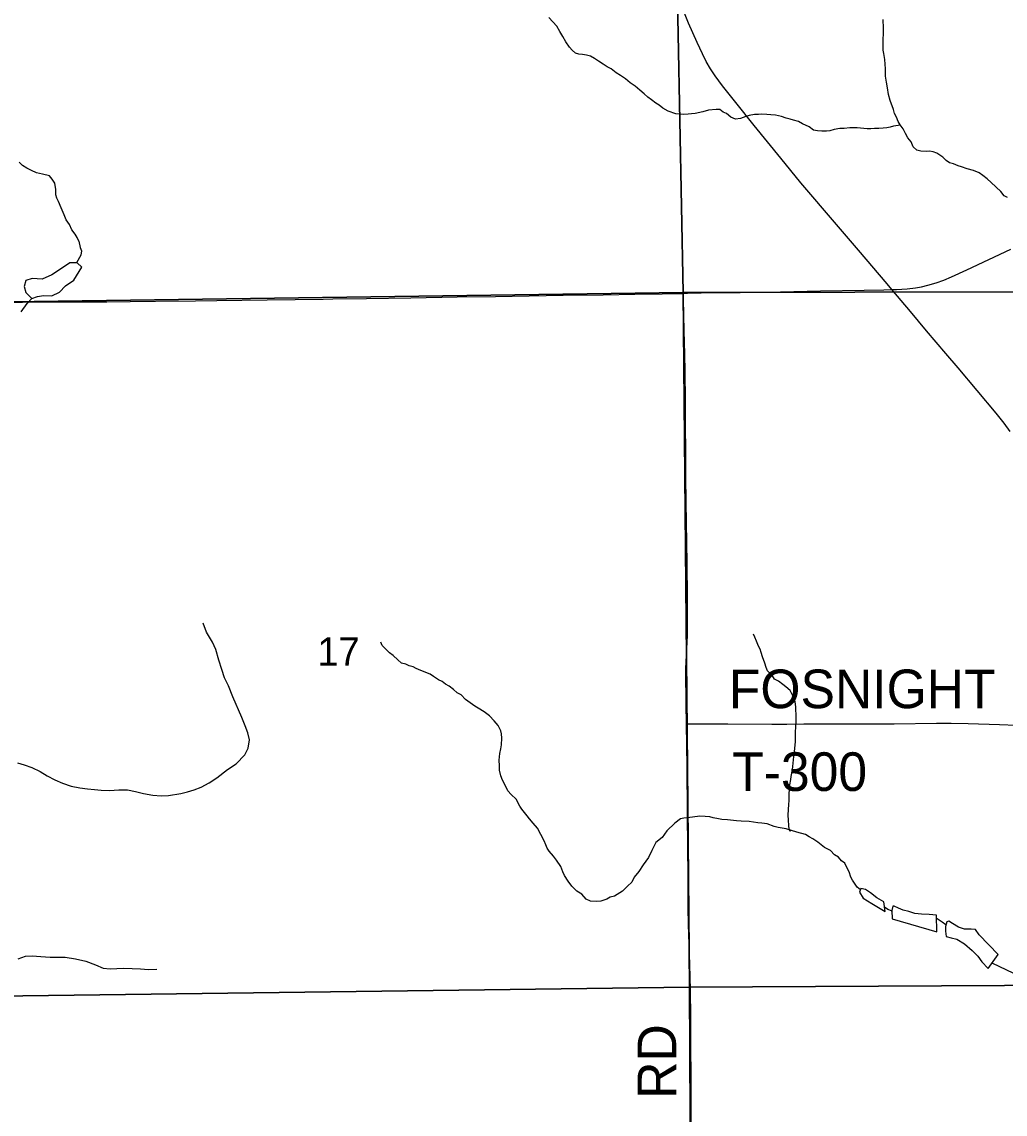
# Model space of a CAD drawing. Extents: x 1985906 to 2360102, y 891258 to 1222054.
# Drawn here: x 2177669 to 2185309, y 1041376 to 1049864 of the extents above; entities that cross this region are included whole.
import ezdxf

# ---------------------------------------------------------------- set-up
doc = ezdxf.new("R2010")
doc.units = 0
for name, color, linetype in [('GM_X_County_Road', 7, 'Continuous'), ('GM_X_Minor_Lake', 7, 'Continuous'), ('GM_X_Minor_River', 7, 'Continuous'), ('GM_X_Section', 7, 'Continuous'), ('GM_X_Section_Text', 7, 'Continuous'), ('GM_X_State_Route', 7, 'Continuous'), ('GM_X_Township_Road', 7, 'Continuous'), ('GM_X_Township_Road_Text', 7, 'Continuous')]:
    doc.layers.add(name, color=color, linetype=linetype)

msp = doc.modelspace()

# ---------------------------------------------------------------- linework, layer by layer
at = {"layer": 'GM_X_County_Road'}
for points in [[(2184429.4, 1047783.3), (2184464, 1047784.6), (2184546.3, 1047790.1), (2184611.2, 1047797.7), (2184659.4, 1047806), (2184707.3, 1047817.3), (2184771.4, 1047836.1), (2184831.9, 1047856.9), (2184892.3, 1047881.4), (2185011.6, 1047936), (2185352.4, 1048098.5)], [(2182809.4, 1047754.1), (2182840.5, 1047754.9), (2183054.7, 1047759.5), (2183250.6, 1047762), (2183562.6, 1047766.6), (2183874.2, 1047772.8), (2184213.9, 1047777.9), (2184367.1, 1047781), (2184429.4, 1047783.3)], [(2177493.4, 1047685.1), (2177674.2, 1047686.1), (2177871.1, 1047687.6), (2178051.9, 1047688), (2178330.3, 1047689.3), (2178510.4, 1047691), (2178707.5, 1047692.8), (2179019.1, 1047695.3), (2179183.1, 1047698.2), (2179575.9, 1047704.8), (2180008.8, 1047709.7), (2180083.9, 1047710.9), (2180347.8, 1047714.2), (2180692.3, 1047720.6), (2181052.4, 1047726.7), (2181348.9, 1047730.8), (2181610.4, 1047735.4), (2181873.5, 1047739), (2182184.6, 1047743.6), (2182432.1, 1047747.7), (2182644.6, 1047750.8), (2182809.4, 1047754.1)]]:
    msp.add_lwpolyline(points, dxfattribs=at)
at = {"layer": 'GM_X_Minor_Lake'}
for points in [[(2177746.4, 1047713.5), (2177790.4, 1047729.8), (2177838.4, 1047738.1), (2177902.5, 1047734.5), (2177960.5, 1047763), (2178008.2, 1047811.4), (2178074, 1047855.9), (2178135.4, 1047958.6), (2178099.1, 1047992.4), (2178043, 1047990), (2177977.2, 1047947.5), (2177901.4, 1047898.9), (2177827.5, 1047864.3), (2177749.3, 1047869.8), (2177699.4, 1047853.5), (2177685.7, 1047807.3), (2177700, 1047761.3)], [(2177700, 1047761.3), (2177746.4, 1047713.5)], [(2184366.7, 1043026.8), (2184312.4, 1043058.5), (2184262, 1043096.3), (2184223.8, 1043122.1), (2184187.6, 1043129.9), (2184177.8, 1043101.7), (2184204.2, 1043055.8), (2184272.6, 1043014.2), (2184377.2, 1042950.7)], [(2184377.2, 1042950.7), (2184366.7, 1043026.8)], [(2184774.1, 1042923.3), (2184718, 1042928.9), (2184657.9, 1042930.5), (2184607.7, 1042936.2), (2184559.5, 1042951.9), (2184515.4, 1042961.7), (2184481.2, 1042977.5), (2184447.1, 1042991.3), (2184437, 1042993.2), (2184427.3, 1042959.1), (2184429.7, 1042892.9), (2184777, 1042793)], [(2184777, 1042793), (2184774.1, 1042923.3)], [(2185255.1, 1042615.8), (2185107.8, 1042769.1), (2185079.4, 1042811), (2185043.4, 1042812.8), (2184993.3, 1042814.5), (2184947.1, 1042830.2), (2184898.8, 1042858), (2184870.6, 1042875.8), (2184856.6, 1042871.7), (2184844.8, 1042835.6), (2184845.1, 1042797.5), (2184851.4, 1042757.4), (2184889.5, 1042747.7), (2184933.7, 1042735.9), (2184992, 1042700.2), (2185052.5, 1042648.5), (2185096.9, 1042604.7), (2185127.3, 1042558.8), (2185175.7, 1042507)], [(2185175.7, 1042507), (2185255.1, 1042615.8)]]:
    msp.add_lwpolyline(points, dxfattribs=at)
at = {"layer": 'GM_X_Minor_River'}
for points in [[(2184495.9, 1049060.6), (2184441, 1049053.5), (2184415, 1049045), (2184389, 1049040.5), (2184360.9, 1049037.9), (2184326.8, 1049035.3), (2184292.6, 1049034.6), (2184264.6, 1049032.1), (2184236.4, 1049033.5), (2184184, 1049038.6), (2184157.9, 1049040.1), (2184129.7, 1049041.5), (2184101.6, 1049039), (2184057.5, 1049036.1), (2184025.3, 1049035.5), (2183979.3, 1049026.6), (2183945.3, 1049017.9), (2183919.3, 1049013.4), (2183885.1, 1049014.8), (2183850.8, 1049018.1), (2183818.6, 1049021.5), (2183786, 1049047), (2183733.2, 1049072.1), (2183702.7, 1049089.6), (2183664.4, 1049098.9), (2183638.1, 1049106.4), (2183607.8, 1049115.9), (2183571.3, 1049129.3), (2183524.9, 1049138.4), (2183488.7, 1049141.8), (2183456.5, 1049143.2), (2183418.3, 1049146.4), (2183392.2, 1049143.9), (2183360.1, 1049143.3), (2183320, 1049136.5), (2183294, 1049128), (2183252.1, 1049113.1), (2183214.1, 1049106.4), (2183177.6, 1049123.8), (2183144.9, 1049151.3), (2183118.5, 1049162.8), (2183092, 1049182.4), (2183063.8, 1049183.9), (2183003.7, 1049178.7), (2182959.7, 1049165.8), (2182899.7, 1049152.6), (2182871.6, 1049148), (2182845.5, 1049145.5), (2182811.4, 1049142.9), (2182777.2, 1049146.2), (2182751, 1049149.7), (2182690.3, 1049168.7), (2182649.6, 1049194), (2182621.1, 1049215.6), (2182594.6, 1049233.1), (2182560, 1049256.6), (2182531.5, 1049278.1), (2182502.8, 1049303.7), (2182470.1, 1049333.2), (2182433.4, 1049362.7), (2182394.6, 1049390.1), (2182357.9, 1049421.5), (2182319.2, 1049446.9), (2182286.6, 1049466.3), (2182247.8, 1049499.8), (2182217.4, 1049515.2), (2182184.8, 1049534.7), (2182150.2, 1049558.2), (2182117.6, 1049579.6), (2182087.2, 1049597.1), (2182054.9, 1049604.6), (2182024.6, 1049610), (2181996.4, 1049613.5), (2181970.1, 1049621), (2181943.6, 1049642.6), (2181923, 1049668.3), (2181894.1, 1049708), (2181873.2, 1049749.8), (2181848.3, 1049787.5), (2181825.4, 1049829.2), (2181763.8, 1049896.3)], [(2185328, 1048499.9), (2185301.6, 1048511.4), (2185274.8, 1048545.1), (2185201.1, 1048616), (2185168.4, 1048643.5), (2185135.8, 1048669), (2185107.2, 1048690.6), (2185062.7, 1048707.8), (2185014.1, 1048722.9), (2184969.6, 1048738.1), (2184943.4, 1048745.7), (2184906.9, 1048761.1), (2184876.6, 1048768.5), (2184850.1, 1048786.1), (2184825.5, 1048811.7), (2184776.7, 1048843), (2184750.4, 1048852.5), (2184722.1, 1048858), (2184694, 1048857.4), (2184653.8, 1048858.7), (2184621.5, 1048866.1), (2184592.8, 1048893.7), (2184578, 1048931.6), (2184551.3, 1048963.2), (2184534.6, 1048995), (2184515.8, 1049032.8), (2184493, 1049064.6), (2184478.5, 1049090.4), (2184463.8, 1049122.3), (2184449.1, 1049152.1), (2184440.5, 1049182.1), (2184415, 1049253.9), (2184402.1, 1049299.9), (2184395.1, 1049350), (2184386.1, 1049396.1), (2184379.2, 1049442.1), (2184378.1, 1049498.4), (2184372.7, 1049570.6), (2184365.8, 1049616.7), (2184361.2, 1049642.7), (2184360.6, 1049676.9), (2184361.7, 1049725.1), (2184362.7, 1049775.4), (2184363.9, 1049815.6), (2184360.6, 1049881.8)], [(2178111.7, 1048160.7), (2178099.1, 1048188.6), (2178082.5, 1048214.4), (2178057.8, 1048248.1), (2178038.9, 1048287.9), (2178012.1, 1048325.6), (2177997.3, 1048363.4), (2177974.1, 1048419.3), (2177953, 1048467.1), (2177940.5, 1048493), (2177933.9, 1048518.9), (2177933.1, 1048561.1), (2177924.1, 1048611.2), (2177905.5, 1048641), (2177882.9, 1048666.7), (2177830.3, 1048679.7), (2177781.9, 1048690.8), (2177743.4, 1048708.2), (2177706.9, 1048725.6), (2177674.3, 1048747.1), (2177647.6, 1048774.7)], [(2178111.7, 1048160.7), (2178122.4, 1048109.2), (2178133.4, 1048083.4), (2178126.1, 1048050.2), (2178093.2, 1047992.1)], [(2177663, 1047610.7), (2177710.6, 1047675.1)], [(2177710.6, 1047675.1), (2177746.4, 1047713.5)], [(2177635.4, 1044107.2), (2177687.6, 1044091.7), (2177745.9, 1044070.3), (2177810.3, 1044038.9), (2177864.8, 1044005.4), (2177925.2, 1043974), (2177983.6, 1043948.6), (2178051.9, 1043925.3), (2178120.1, 1043912), (2178178.3, 1043904.6), (2178232.4, 1043899.2), (2178284.6, 1043893.7), (2178350.7, 1043890.4), (2178422.7, 1043895.2), (2178490.8, 1043895.9), (2178551, 1043884.6), (2178613.2, 1043869.2), (2178685.5, 1043856), (2178751.6, 1043850.7), (2178809.6, 1043853.3), (2178903.6, 1043868.3), (2178955.5, 1043880.9), (2179007.4, 1043895.5), (2179061.2, 1043918.1), (2179124.9, 1043950.8), (2179184.6, 1043989.6), (2179268, 1044054.6), (2179333.5, 1044099.4), (2179400.8, 1044168.2), (2179428.3, 1044220.6), (2179437.6, 1044284.8), (2179425, 1044338.8), (2179404.3, 1044394.7), (2179377.6, 1044458.5), (2179307.7, 1044618), (2179274.7, 1044703.8), (2179244, 1044767.6), (2179223.2, 1044831.5), (2179200.4, 1044903.4), (2179175.4, 1044987.3), (2179150.8, 1045043.1), (2179103.8, 1045120.8), (2179077, 1045190.6)], [(2180840.2, 1044794.6), (2180767.7, 1044824.3), (2180733.4, 1044838.2), (2180709.2, 1044852.1), (2180679.1, 1044859.9), (2180652.9, 1044871.8), (2180618.6, 1044881.6), (2180590.4, 1044905.6), (2180554, 1044939.4), (2180525.7, 1044961.4), (2180469.1, 1045017.2), (2180456.9, 1045043.2)], [(2183649.9, 1043580.2), (2183634.7, 1043574.5), (2183628.5, 1043612.5), (2183624.2, 1043668.7), (2183624, 1043692.8), (2183625.7, 1043750.9), (2183627.6, 1043775), (2183629.3, 1043821.2), (2183631.1, 1043857.3), (2183632.9, 1043907.4), (2183636.7, 1043935.6), (2183642.5, 1043975.7), (2183646.4, 1043999.8), (2183656.2, 1044054), (2183658.1, 1044078.1), (2183665.6, 1044156.4), (2183671.5, 1044194.5), (2183677.2, 1044244.7), (2183679.1, 1044270.8), (2183681, 1044294.9), (2183680.7, 1044339), (2183682.4, 1044391.2), (2183684.3, 1044417.2), (2183683.9, 1044481.4), (2183681.7, 1044517.5), (2183681.6, 1044541.6), (2183677.3, 1044579.7), (2183669.2, 1044605.7), (2183638.7, 1044667.7), (2183604.3, 1044697.6), (2183580.1, 1044715.5), (2183547.8, 1044741.4), (2183517.6, 1044757.3), (2183495.3, 1044791.3), (2183463, 1044821.2), (2183450.7, 1044847.2), (2183440.5, 1044881.3), (2183424.2, 1044929.3), (2183413.9, 1044963.4), (2183405.7, 1044989.4), (2183393.5, 1045013.4), (2183377.2, 1045051.4), (2183365, 1045081.4), (2183352.8, 1045105.4)], [(2184036, 1043346), (2184013.7, 1043374), (2183981.5, 1043391.9), (2183951.1, 1043423.8), (2183904.8, 1043447.6), (2183852.3, 1043489.4), (2183814, 1043515.3), (2183785.7, 1043531.2), (2183757.5, 1043549.1), (2183691.1, 1043566.8), (2183606.5, 1043594.4), (2183544.1, 1043604.1), (2183513.9, 1043611.9), (2183459.6, 1043631.7), (2183417.3, 1043637.5), (2183387.2, 1043641.3), (2183318.8, 1043651), (2183256.4, 1043652.6), (2183220.3, 1043654.4), (2183151.9, 1043662.1), (2183107.6, 1043665.8), (2183081.5, 1043671.7), (2183041.2, 1043679.5), (2183015.1, 1043685.4), (2182978.9, 1043689.2), (2182936.7, 1043691), (2182840.3, 1043678.4), (2182812.1, 1043676.2), (2182786, 1043672.1), (2182742, 1043637.7), (2182680, 1043577.2), (2182644.1, 1043526.9), (2182594.1, 1043486.5), (2182564.3, 1043424.1), (2182536.5, 1043369.8), (2182496.6, 1043313.4), (2182462.7, 1043263.1), (2182426.8, 1043216.7), (2182408.9, 1043178.5), (2182374.9, 1043148.2), (2182334.9, 1043109.9), (2182272.9, 1043069.4), (2182238.7, 1043061.2), (2182212.7, 1043047), (2182166.6, 1043030.7), (2182132.4, 1043028.5), (2182086.2, 1043032.3), (2182053.9, 1043048.2), (2182019.5, 1043086.1), (2181981.2, 1043107.9), (2181942.8, 1043147.8), (2181914.4, 1043187.8), (2181886.1, 1043231.8), (2181871.8, 1043259.8), (2181857.5, 1043299.8), (2181823.1, 1043349.8), (2181798.8, 1043381.8), (2181766.4, 1043419.7), (2181750.2, 1043443.7), (2181740, 1043469.7), (2181725.8, 1043499.7), (2181701.4, 1043549.7), (2181675, 1043599.7), (2181642.6, 1043637.6), (2181612.3, 1043671.6), (2181594, 1043695.5), (2181553.6, 1043745.5), (2181537.4, 1043769.4), (2181508.9, 1043823.4), (2181470.5, 1043861.3), (2181444.2, 1043889.3), (2181419.8, 1043943.3), (2181403.6, 1043971.3), (2181391.3, 1044005.3), (2181381, 1044049.4), (2181378.8, 1044083.5), (2181378.6, 1044127.6), (2181380.4, 1044153.7), (2181382.3, 1044177.8), (2181390.1, 1044215.9), (2181396, 1044246.1), (2181397.7, 1044298.2), (2181395.5, 1044330.3), (2181389.4, 1044354.3), (2181369, 1044396.4), (2181338.7, 1044432.3), (2181302.3, 1044470.2), (2181261.9, 1044502.1), (2181213.5, 1044529.9), (2181187.3, 1044545.8), (2181153, 1044573.7), (2181116.7, 1044599.6), (2181082.3, 1044635.5), (2181050, 1044651.3), (2181023.8, 1044677.3), (2180989.5, 1044703.2), (2180959.2, 1044717), (2180935, 1044739), (2180904.8, 1044750.8), (2180868.4, 1044776.7), (2180840.2, 1044794.6)], [(2184184.2, 1043120.1), (2184159.7, 1043140.1), (2184123.3, 1043194), (2184109.1, 1043218), (2184096.8, 1043260.1), (2184080.5, 1043288.1), (2184064.2, 1043326.1), (2184036, 1043346)], [(2184427.6, 1042950.1), (2184426.1, 1042955), (2184397.9, 1042966.9), (2184372.5, 1042984.5)], [(2184848.5, 1042846.8), (2184818.5, 1042868.9), (2184780.2, 1042894.8), (2184774.7, 1042894.9)], [(2177640.4, 1042584.4), (2177696.3, 1042603.1), (2177748.3, 1042607.6), (2177816.4, 1042602.3), (2177888.6, 1042595.1), (2178006.7, 1042596.4), (2178085, 1042583.2), (2178165.3, 1042564), (2178241.7, 1042536.8), (2178302, 1042511.4), (2178356.1, 1042505.9), (2178408.2, 1042508.5), (2178458.2, 1042511.1), (2178526.3, 1042507.8), (2178590.4, 1042504.5), (2178652.6, 1042501.1), (2178718.6, 1042501.8)], [(2185375.5, 1042468.8), (2185206.7, 1042549.4)]]:
    msp.add_lwpolyline(points, dxfattribs=at)
at = {"layer": 'GM_X_Section'}
for points in [[(2177326.3, 1053060.4), (2182703.6, 1053108.9), (2182807.4, 1047760.4), (2177388.3, 1047685.3)], [(2182703.6, 1053108.9), (2188092.8, 1053175.6), (2188145, 1047770.6), (2182807.4, 1047760.4)], [(2182807.4, 1047760.4), (2182856.1, 1042363.2), (2177475.1, 1042292.5), (2177388.3, 1047685.3)], [(2188145, 1047770.6), (2188237.5, 1042391.8), (2182856.1, 1042363.2), (2182807.4, 1047760.4)], [(2177475.1, 1042292.5), (2182856.1, 1042363.2), (2182883.5, 1036889.8), (2177481.8, 1036895)], [(2182856.1, 1042363.2), (2188237.5, 1042391.8), (2188401.5, 1036863.6), (2182883.5, 1036889.8)]]:
    msp.add_lwpolyline(points, close=True, dxfattribs=at)
at = {"layer": 'GM_X_State_Route'}
msp.add_lwpolyline([(2185348.8, 1046680.6), (2185299.7, 1046746.5), (2185238.2, 1046823.6), (2185090.9, 1046999.8), (2184942.3, 1047174.9), (2184846.8, 1047287.5), (2184698.3, 1047462.8), (2184572, 1047613.8), (2184429.4, 1047783.3), (2184392.6, 1047827.3), (2184168.8, 1048089.2), (2183997.7, 1048288.3), (2183722.3, 1048613.9), (2183566.6, 1048804.4), (2183358.9, 1049058.5), (2183215.2, 1049237.6), (2183113.3, 1049366.1), (2183055, 1049445), (2183019.1, 1049499.6), (2182986.5, 1049556.2), (2182956.7, 1049614.5), (2182915.1, 1049703.6), (2182849.6, 1049853.8), (2182793.9, 1049990.4)], dxfattribs=at)
at = {"layer": 'GM_X_Township_Road'}
for points in [[(2182833.1, 1044408.3), (2182830.3, 1044560.5), (2182830.5, 1044592.2), (2182829.9, 1044609), (2182829.8, 1044657.6), (2182828, 1044723.3), (2182828, 1044837.2), (2182841.5, 1045098.8), (2182840.6, 1045394.4), (2182837.3, 1045657.1), (2182831.5, 1046132.9), (2182828.7, 1046329.9), (2182823.9, 1046920.1), (2182822, 1047147.5), (2182818.9, 1047281.1), (2182814.7, 1047462.1), (2182810.4, 1047708.2), (2182809.4, 1047754.1)], [(2182833.1, 1044408.3), (2182841, 1044408.3), (2182897.8, 1044408.4), (2183007.2, 1044408.8), (2183153.6, 1044408.2), (2183496.4, 1044407.7), (2183612, 1044407.5), (2183744.4, 1044408), (2183891.8, 1044408), (2184023.1, 1044408), (2184221.6, 1044408.9), (2184447.2, 1044410.4), (2184774.9, 1044414.5), (2184888, 1044415), (2185020.3, 1044411.3), (2185265.7, 1044404.4), (2185396.5, 1044399.6)], [(2182870.4, 1040916.1), (2182869.9, 1041392), (2182868.8, 1041621.7), (2182867.6, 1041949.7), (2182866.2, 1042130.2), (2182863.4, 1042343.6), (2182857.7, 1042538.4), (2182848.1, 1042849.6), (2182845.8, 1042980.1), (2182845.5, 1043111.2), (2182845.2, 1043275.2), (2182842.7, 1043406.8), (2182840.5, 1043750.6), (2182839.8, 1043816.3), (2182839.7, 1043881.7), (2182839.1, 1043914.6), (2182837.9, 1044061.2), (2182838.2, 1044076.6), (2182837.7, 1044093.6), (2182837.6, 1044109.4), (2182836.1, 1044206.9), (2182834.6, 1044288.3), (2182834.3, 1044303.9), (2182834.2, 1044317.7), (2182833.7, 1044332.2), (2182833.9, 1044364.8), (2182833.1, 1044408.3)]]:
    msp.add_lwpolyline(points, dxfattribs=at)

# ---------------------------------------------------------------- texts
at = {"layer": 'GM_X_Section_Text'}
msp.add_text('17', height=221, rotation=0.00001, dxfattribs=at).set_placement((2179965, 1044860.3))
at = {"layer": 'GM_X_Township_Road_Text'}
for s, rotation, p in [('FOSNIGHT', 0.00001, (2183161.6, 1044530.9)), ('T-300', 0.00001, (2183188, 1043887.8)), ('RD', 90, (2182753.2, 1041495.7))]:
    msp.add_text(s, height=300, rotation=rotation, dxfattribs=at).set_placement(p)

doc.saveas('drawing.dxf')
